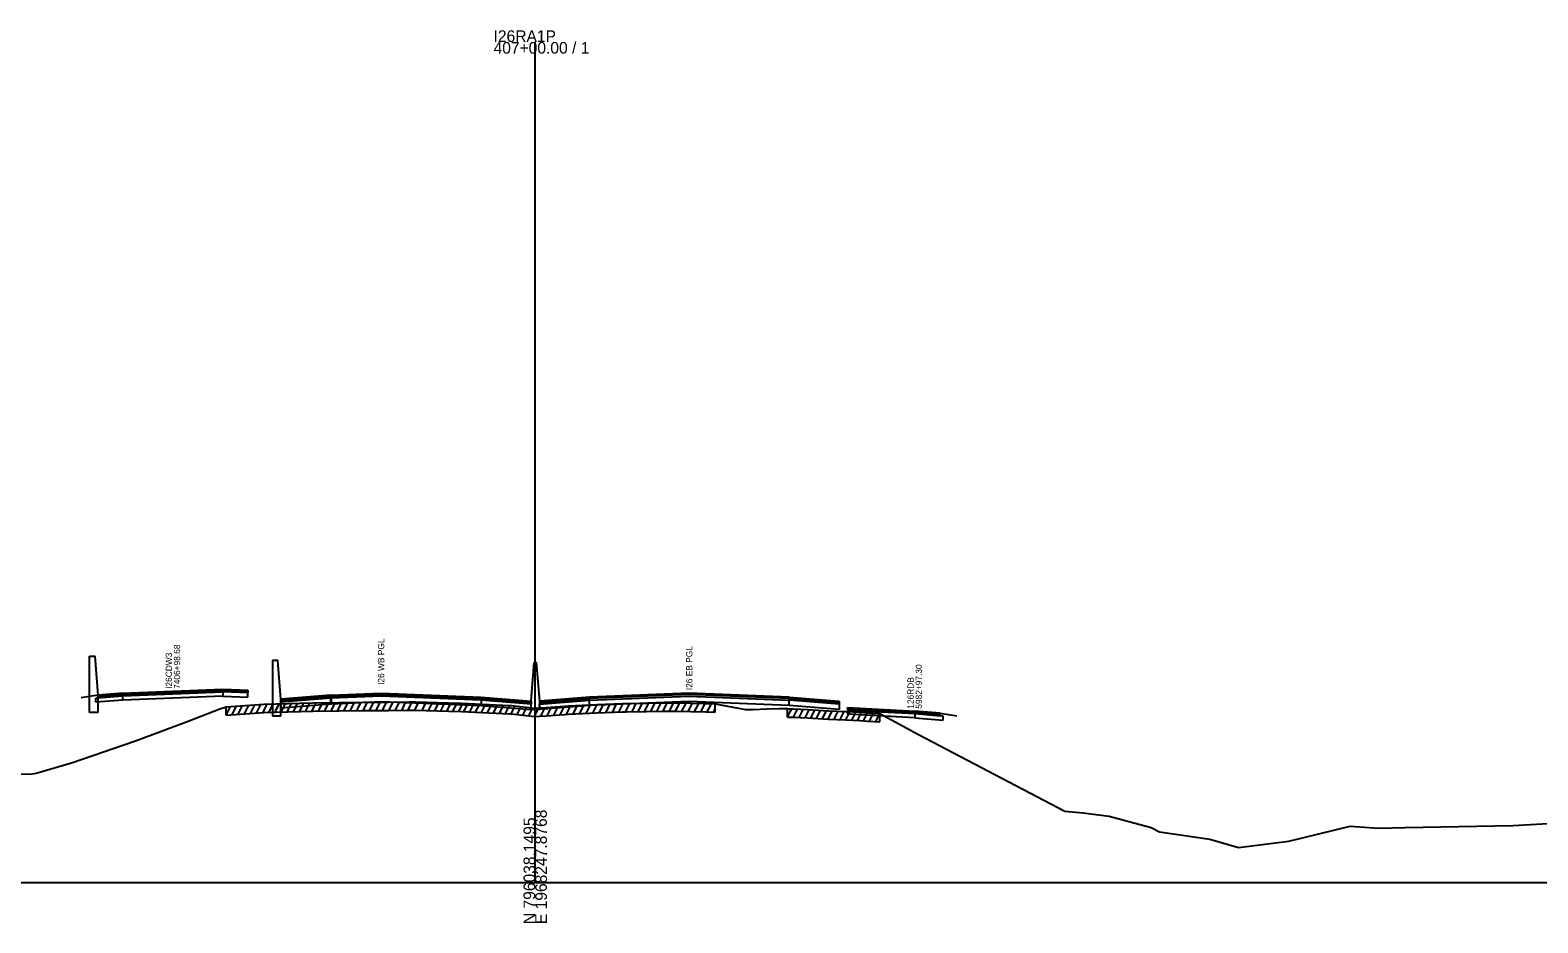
# Model space of a CAD drawing. Extents: x 1017 to 19997, y -1947 to 50737.
# Drawn here: x 16478.7 to 16840.8, y 6990.3 to 7204.6 of the extents above; entities that cross this region are included whole.
import ezdxf

# ---------------------------------------------------------------- set-up
doc = ezdxf.new("R2010")
doc.units = 0
for name, color, linetype in [('RD_GPK_XS_Cell', 7, 'Continuous'), ('RD_XS_Base', 7, 'Continuous'), ('RD_XS_ExGround', 7, 'Continuous'), ('RD_XS_ExPaveRet', 7, 'Continuous'), ('RD_XS_Greenside', 7, 'Continuous'), ('RD_XS_MedBWall', 7, 'Continuous'), ('RD_XS_Pave', 7, 'Continuous'), ('RD_XS_PaveOvlay', 7, 'Continuous'), ('RD_XS_TX_Notes', 7, 'Continuous')]:
    doc.layers.add(name, color=color, linetype=linetype)

msp = doc.modelspace()

# ---------------------------------------------------------------- linework, layer by layer
at = {"layer": 'RD_GPK_XS_Cell'}
for p, q in [((16600, 7000), (16600, 7201.77)), ((16000, 7000), (16600, 7000)), ((16600, 7000), (17200, 7000))]:
    msp.add_line(p, q, dxfattribs=at)
at = {"layer": 'RD_XS_Base'}
for points in [[(16525, 7045.76), (16525, 7044.76)], [(16494.5, 7044.28), (16495, 7044.32), (16501, 7044.8)], [(16494.5, 7043.28), (16494.5, 7044.28)], [(16501, 7043.8), (16494.5, 7043.28)], [(16501, 7043.8), (16501, 7044.8)], [(16525, 7044.76), (16513, 7044.28), (16501, 7043.8)], [(16525, 7044.76), (16531, 7044.5)], [(16531, 7044.5), (16531, 7045.5)], [(16550.95, 7044.26), (16538.95, 7043.3)], [(16538.95, 7043.3), (16538.95, 7041.96)], [(16538.95, 7041.96), (16550.95, 7042.92)], [(16550.95, 7042.92), (16550.95, 7044.26)], [(16551, 7042.92), (16550.95, 7042.92)], [(16551, 7044.26), (16551, 7042.92)], [(16551, 7042.92), (16563, 7043.41), (16587, 7042.45)], [(16599, 7042.84), (16587, 7043.79)], [(16587, 7043.79), (16587, 7042.45)], [(16587, 7042.45), (16599, 7041.5)], [(16599, 7041.5), (16599, 7042.84)], [(16601, 7041.5), (16601, 7042.84)], [(16613, 7042.45), (16601, 7041.5)], [(16613, 7042.45), (16613, 7043.79)], [(16660.95, 7042.45), (16637, 7043.41), (16613, 7042.45)], [(16660.95, 7042.45), (16660.95, 7043.79)], [(16661, 7042.45), (16660.95, 7042.45)], [(16661, 7042.45), (16661, 7043.79)], [(16673, 7041.49), (16661, 7042.45)], [(16673, 7042.83), (16673, 7041.49)], [(16675.01, 7041.4), (16675.01, 7040.4)], [(16691.17, 7039.53), (16675.01, 7040.4)], [(16691.17, 7040.53), (16691.17, 7039.53)], [(16697.94, 7039.96), (16697.24, 7040.02), (16691.17, 7040.53)], [(16691.17, 7039.53), (16697.94, 7038.96)], [(16697.94, 7038.96), (16697.94, 7039.96)]]:
    msp.add_lwpolyline(points, dxfattribs=at)
at = {"layer": 'RD_XS_ExGround'}
msp.add_lwpolyline([(16475.66, 7026), (16479.17, 7026.09), (16480.17, 7026.24), (16488.64, 7028.75), (16504.02, 7033.97), (16516.69, 7038.72), (16524.3, 7041.7), (16525.76, 7042.2), (16534.8, 7042.77), (16546.63, 7043.13), (16552.86, 7043.21), (16558.84, 7043.29), (16560.18, 7043.29), (16564.74, 7043.3), (16569.78, 7043.34), (16571.2, 7043.35), (16579.24, 7043.13), (16582.34, 7043.04), (16593.92, 7042.48), (16594.29, 7042.46), (16599.92, 7041.87), (16601.06, 7041.92), (16602.63, 7042), (16607.04, 7042.35), (16608.03, 7042.44), (16614.71, 7042.69), (16620.95, 7042.94), (16621.81, 7042.96), (16626.71, 7043.06), (16630.71, 7043.1), (16631.96, 7043.1), (16632.29, 7043.1), (16633.69, 7043.15), (16641, 7042.95), (16643.18, 7042.88), (16645.76, 7042.41), (16648.85, 7041.84), (16650.53, 7041.49), (16652.33, 7041.56), (16655.63, 7041.66), (16658.6, 7041.78), (16659.12, 7041.76), (16660.62, 7041.73), (16661.01, 7041.71), (16662.05, 7041.68), (16665.37, 7041.5), (16670.41, 7041.24), (16674.56, 7041.06), (16677.99, 7040.87), (16679.83, 7040.75), (16682.79, 7040.6), (16692.04, 7035.49), (16727.17, 7017.14), (16731.59, 7016.68), (16737.81, 7015.89), (16747.92, 7013.19), (16749.95, 7012.13), (16762.04, 7010.4), (16768.88, 7008.43), (16780.97, 7009.88), (16795.67, 7013.52), (16799.13, 7013.28), (16802.46, 7013), (16808.94, 7013.16), (16834.79, 7013.67), (16862.99, 7015.27)], dxfattribs=at)
at = {"layer": 'RD_XS_ExPaveRet'}
for p, q in [((16525.76, 7040.2), (16526.79, 7042.26)), ((16525.76, 7040.2), (16525.76, 7042.2)), ((16527.23, 7040.29), (16528.26, 7042.36)), ((16528.7, 7040.39), (16529.73, 7042.45)), ((16530.17, 7040.48), (16531.21, 7042.54)), ((16531.64, 7040.57), (16532.68, 7042.64)), ((16533.11, 7040.66), (16534.15, 7042.73)), ((16534.59, 7040.76), (16535.61, 7042.8)), ((16536.06, 7040.81), (16537.08, 7042.84)), ((16537.52, 7040.85), (16538.54, 7042.88)), ((16538.99, 7040.9), (16540, 7042.93)), ((16540.45, 7040.94), (16541.47, 7042.97)), ((16541.92, 7040.99), (16542.93, 7043.02)), ((16543.38, 7041.03), (16544.4, 7043.06)), ((16544.85, 7041.08), (16545.86, 7043.11)), ((16546.39, 7041.12), (16547.4, 7043.14)), ((16547.93, 7041.15), (16548.94, 7043.16)), ((16549.47, 7041.17), (16550.47, 7043.18)), ((16551.01, 7041.19), (16552.01, 7043.2)), ((16552.54, 7041.2), (16553.55, 7043.22)), ((16554.08, 7041.23), (16555.09, 7043.24)), ((16555.62, 7041.25), (16556.63, 7043.26)), ((16557.16, 7041.27), (16558.17, 7043.28)), ((16558.71, 7041.29), (16559.71, 7043.29)), ((16560.24, 7041.29), (16561.25, 7043.29)), ((16561.78, 7041.3), (16562.78, 7043.3)), ((16563.32, 7041.3), (16564.32, 7043.3)), ((16564.86, 7041.3), (16565.86, 7043.31)), ((16566.4, 7041.31), (16567.4, 7043.32)), ((16567.94, 7041.32), (16568.94, 7043.33)), ((16569.48, 7041.33), (16570.48, 7043.34)), ((16571.08, 7041.35), (16572.07, 7043.33)), ((16572.83, 7041.3), (16573.81, 7043.28)), ((16574.35, 7041.26), (16575.33, 7043.23)), ((16575.87, 7041.22), (16576.85, 7043.19)), ((16577.34, 7041.18), (16578.33, 7043.15)), ((16578.81, 7041.14), (16579.79, 7043.11)), ((16580.24, 7041.1), (16581.22, 7043.07)), ((16581.66, 7041.06), (16582.64, 7043.02)), ((16582.9, 7041.01), (16583.87, 7042.97)), ((16584.28, 7040.95), (16585.25, 7042.9)), ((16585.7, 7040.88), (16586.68, 7042.83)), ((16587.13, 7040.81), (16588.1, 7042.76)), ((16588.55, 7040.74), (16589.53, 7042.69)), ((16589.98, 7040.67), (16590.95, 7042.63)), ((16591.4, 7040.6), (16592.38, 7042.56)), ((16592.83, 7040.54), (16593.8, 7042.49)), ((16594.25, 7040.47), (16595.2, 7042.37)), ((16595.64, 7040.32), (16596.59, 7042.22)), ((16602.91, 7040.03), (16603.95, 7042.11)), ((16604.45, 7040.15), (16605.49, 7042.23)), ((16606, 7040.27), (16607.04, 7042.35)), ((16607.55, 7040.4), (16608.58, 7042.46)), ((16609.12, 7040.48), (16610.14, 7042.52)), ((16610.69, 7040.54), (16611.71, 7042.58)), ((16612.26, 7040.6), (16613.28, 7042.64)), ((16613.83, 7040.66), (16614.85, 7042.69)), ((16615.4, 7040.72), (16616.42, 7042.76)), ((16616.97, 7040.78), (16617.99, 7042.82)), ((16618.54, 7040.84), (16619.56, 7042.88)), ((16620.11, 7040.9), (16621.13, 7042.94)), ((16621.68, 7040.95), (16622.69, 7042.98)), ((16623.25, 7040.99), (16624.26, 7043.01)), ((16624.75, 7041.02), (16625.77, 7043.04)), ((16626.26, 7041.05), (16627.26, 7043.07)), ((16627.75, 7041.07), (16628.75, 7043.08)), ((16629.24, 7041.08), (16630.24, 7043.09)), ((16630.73, 7041.1), (16631.73, 7043.1)), ((16632.22, 7041.1), (16633.23, 7043.14)), ((16633.72, 7041.15), (16634.71, 7043.12)), ((16635.24, 7041.11), (16636.23, 7043.08)), ((16636.76, 7041.07), (16637.74, 7043.04)), ((16638.28, 7041.02), (16639.26, 7043)), ((16639.79, 7040.98), (16640.78, 7042.96)), ((16641.31, 7040.94), (16642.3, 7042.91)), ((16643.18, 7040.88), (16643.18, 7042.88)), ((16597.05, 7040.17), (16598, 7042.07)), ((16598.46, 7040.03), (16599.41, 7041.93)), ((16599.87, 7039.88), (16600.88, 7041.91)), ((16601.38, 7039.94), (16602.41, 7041.99)), ((16642.83, 7040.89), (16643.18, 7041.6)), ((16660.62, 7039.72), (16660.62, 7041.73)), ((16660.62, 7039.73), (16661.6, 7041.69)), ((16662.02, 7039.68), (16663, 7041.63)), ((16663.41, 7039.61), (16664.38, 7041.55)), ((16664.8, 7039.53), (16665.77, 7041.48)), ((16666.19, 7039.46), (16667.16, 7041.41)), ((16667.57, 7039.38), (16668.55, 7041.33)), ((16668.97, 7039.31), (16669.94, 7041.26)), ((16670.37, 7039.24), (16671.35, 7041.2)), ((16671.78, 7039.18), (16672.76, 7041.13)), ((16673.2, 7039.12), (16674.17, 7041.07)), ((16674.61, 7039.05), (16675.58, 7041)), ((16676.01, 7038.98), (16676.98, 7040.92)), ((16677.41, 7038.9), (16678.39, 7040.84)), ((16678.82, 7038.82), (16679.79, 7040.76)), ((16680.29, 7038.73), (16681.27, 7040.68)), ((16681.78, 7038.65), (16682.76, 7040.6)), ((16682.79, 7038.6), (16682.79, 7040.6))]:
    msp.add_line(p, q, dxfattribs=at)
for points in [[(16525.76, 7040.2), (16534.8, 7040.77), (16546.63, 7041.13), (16552.86, 7041.21), (16558.84, 7041.29), (16560.18, 7041.29), (16564.74, 7041.3), (16569.78, 7041.34), (16571.2, 7041.35), (16579.24, 7041.13), (16582.34, 7041.04), (16593.92, 7040.48), (16594.29, 7040.46), (16599.92, 7039.87), (16601.06, 7039.92), (16602.63, 7040), (16607.04, 7040.35), (16608.03, 7040.44), (16614.71, 7040.69), (16620.95, 7040.94), (16621.81, 7040.96), (16626.71, 7041.06), (16630.71, 7041.1), (16631.96, 7041.1), (16632.29, 7041.1), (16633.69, 7041.15), (16641, 7040.95), (16643.18, 7040.88)], [(16660.62, 7039.72), (16662.05, 7039.68), (16665.37, 7039.5), (16670.41, 7039.24), (16674.56, 7039.06), (16677.99, 7038.87), (16679.83, 7038.75), (16682.79, 7038.6)]]:
    msp.add_lwpolyline(points, dxfattribs=at)
at = {"layer": 'RD_XS_Greenside'}
for points in [[(16495, 7044.95), (16491, 7044.31)], [(16697.24, 7040.65), (16701.28, 7039.99)]]:
    msp.add_lwpolyline(points, dxfattribs=at)
at = {"layer": 'RD_XS_MedBWall'}
for points in [[(16493, 7040.81), (16493, 7054.29)], [(16493, 7054.29), (16494.25, 7054.29), (16495, 7044.95)], [(16538.95, 7043.98), (16538.2, 7053.32), (16536.95, 7053.32)], [(16536.95, 7053.32), (16536.95, 7039.98)], [(16599, 7043.5), (16599.75, 7052.84)], [(16599.75, 7052.84), (16600.25, 7052.84), (16601, 7043.5)], [(16495, 7044.95), (16495, 7040.81)], [(16538.95, 7039.98), (16538.95, 7043.98)], [(16599, 7041.5), (16599, 7042.84), (16599, 7043.5)], [(16601, 7043.5), (16601, 7042.84), (16601, 7041.5)], [(16495, 7040.81), (16493, 7040.81)], [(16536.95, 7039.98), (16538.95, 7039.98)], [(16601, 7041.5), (16599, 7041.5)]]:
    msp.add_lwpolyline(points, dxfattribs=at)
at = {"layer": 'RD_XS_Pave'}
for points in [[(16525, 7046.08), (16513, 7045.6), (16501, 7045.12)], [(16501, 7044.8), (16513, 7045.28), (16525, 7045.76)], [(16525, 7045.76), (16525, 7046.08)], [(16525, 7046.08), (16531, 7045.83)], [(16531, 7045.5), (16525, 7045.76)], [(16531, 7045.83), (16531, 7045.5)], [(16495, 7044.64), (16501, 7045.12)], [(16501, 7044.8), (16495, 7044.32)], [(16495, 7044.32), (16495, 7044.64)], [(16501, 7045.12), (16501, 7044.8)], [(16550.95, 7044.6), (16538.95, 7043.64)], [(16538.95, 7043.64), (16538.95, 7043.3)], [(16550.95, 7044.6), (16551, 7044.6)], [(16550.95, 7044.26), (16550.95, 7044.6)], [(16551, 7044.26), (16550.95, 7044.26)], [(16587, 7043.79), (16563, 7044.75), (16551, 7044.26)], [(16551, 7044.6), (16551, 7044.26)], [(16587, 7044.13), (16587, 7043.79)], [(16587, 7044.13), (16599, 7043.18)], [(16599, 7043.18), (16599, 7042.84)], [(16601, 7042.84), (16613, 7043.79)], [(16601, 7043.18), (16601, 7042.84)], [(16660.95, 7044.13), (16637, 7045.09), (16613, 7044.13)], [(16613, 7043.79), (16637, 7044.75), (16660.95, 7043.79)], [(16613, 7044.13), (16613, 7043.79)], [(16660.95, 7044.13), (16661, 7044.13)], [(16660.95, 7043.79), (16660.95, 7044.13)], [(16661, 7043.79), (16660.95, 7043.79)], [(16661, 7044.13), (16661, 7043.79)], [(16673, 7042.83), (16661, 7043.79)], [(16673, 7043.17), (16673, 7042.83)], [(16691.17, 7040.85), (16675.01, 7041.72)], [(16675.01, 7041.72), (16675.01, 7041.4)], [(16675.01, 7041.4), (16691.17, 7040.53)], [(16691.17, 7040.53), (16691.17, 7040.85)], [(16697.24, 7040.34), (16691.17, 7040.85)], [(16691.17, 7040.53), (16697.24, 7040.02)], [(16697.24, 7040.02), (16697.24, 7040.34)]]:
    msp.add_lwpolyline(points, dxfattribs=at)
at = {"layer": 'RD_XS_PaveOvlay'}
for points in [[(16501, 7045.43), (16513, 7045.91), (16525, 7046.39)], [(16525, 7046.39), (16525, 7046.08)], [(16525, 7046.39), (16531, 7046.15)], [(16531, 7046.15), (16531, 7045.83)], [(16501, 7045.43), (16495, 7044.95)], [(16495, 7044.95), (16495, 7044.64)], [(16501, 7045.12), (16501, 7045.43)], [(16550.95, 7044.94), (16538.95, 7043.98)], [(16538.95, 7043.98), (16538.95, 7043.64)], [(16551, 7044.94), (16550.95, 7044.94)], [(16550.95, 7044.94), (16550.95, 7044.6)], [(16551, 7044.94), (16563, 7045.42), (16587, 7044.46)], [(16587, 7044.13), (16563, 7045.09), (16551, 7044.6)], [(16551, 7044.6), (16551, 7044.94)], [(16587, 7044.46), (16587, 7044.13)], [(16587, 7044.46), (16599, 7043.5)], [(16599, 7043.5), (16599, 7043.18)], [(16613, 7044.46), (16601, 7043.5)], [(16601, 7043.18), (16613, 7044.13)], [(16601, 7043.5), (16601, 7043.18)], [(16660.95, 7044.46), (16637, 7045.42), (16613, 7044.46)], [(16613, 7044.13), (16613, 7044.46)], [(16660.95, 7044.46), (16661, 7044.46)], [(16660.95, 7044.13), (16660.95, 7044.46)], [(16661, 7044.46), (16673, 7043.5)], [(16661, 7044.13), (16661, 7044.46)], [(16673, 7043.17), (16661, 7044.13)], [(16673, 7043.5), (16673, 7043.17)], [(16675.01, 7042.03), (16691.17, 7041.16)], [(16675.01, 7041.72), (16675.01, 7042.03)], [(16691.17, 7041.16), (16691.17, 7040.85)], [(16697.24, 7040.65), (16691.17, 7041.16)], [(16697.24, 7040.34), (16697.24, 7040.65)]]:
    msp.add_lwpolyline(points, dxfattribs=at)

# ---------------------------------------------------------------- texts
at = {"layer": 'RD_GPK_XS_Cell'}
for s, p in [('407+00.00 / 1', (16590, 7198.97)), ('I26RA1P', (16590, 7201.77))]:
    msp.add_text(s, height=2.8, dxfattribs=at).set_placement(p)
for s, p in [('E 1968247.8768', (16602.8, 6990)), ('N 796038.1495', (16600, 6990))]:
    msp.add_text(s, height=2.8, rotation=90, dxfattribs=at).set_placement(p)
at = {"layer": 'RD_XS_TX_Notes'}
for s, p in [(' 7406+98.68', (16514.73, 7045.91)), ('I26 WB PGL', (16563.75, 7047.42)), ('I26 EB PGL', (16637.75, 7046.15)), (' I26CDW3', (16512.77, 7045.91)), (' 5982+97.30', (16692.85, 7041.15)), (' 126RDB', (16690.9, 7041.15))]:
    msp.add_text(s, height=1.5, rotation=90, dxfattribs=at).set_placement(p)

doc.saveas('drawing.dxf')
